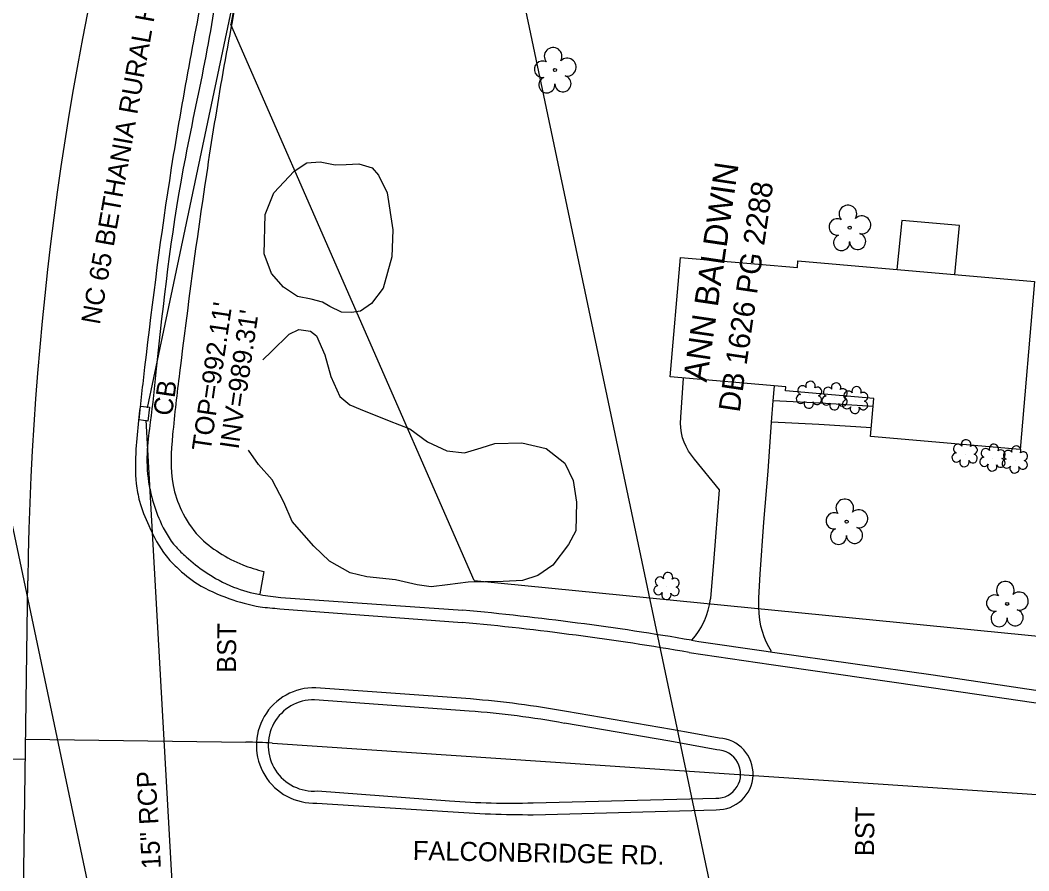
# Model space of a CAD drawing. Extents: x 1611576 to 1617186, y 899279 to 905462.
# Drawn here: x 1616016.9 to 1616229, y 904747.1 to 904926 of the extents above; entities that cross this region are included whole.
import ezdxf

# ---------------------------------------------------------------- set-up
doc = ezdxf.new("R2010")
doc.units = 0
for name, color, linetype in [('Exist Building', 7, 'Continuous'), ('Exist Horizontal Alignment', 7, 'Continuous'), ('Exist Other Culture Area Outline', 7, 'Continuous'), ('Exist Property Deed Book Text', 7, 'Continuous'), ('Exist Property Owner Text', 7, 'Continuous'), ('Exist Right of Way Line', 7, 'Continuous'), ('Exist Roads Curbs', 7, 'Continuous'), ('Exist Roads EOP', 7, 'Continuous'), ('Exist Roads EOP Other', 7, 'Continuous'), ('Exist Roads EOP Text', 7, 'Continuous'), ('Exist Structure Minor Catch Basin', 7, 'Continuous'), ('Exist Structure Minor Catch Basin Text', 7, 'Continuous'), ('Exist Structure Minor Catch Basin Top Elevation', 7, 'Continuous'), ('Exist Structure Minor Pipes RCP 15 Inch', 7, 'Continuous'), ('Exist Structure Minor Pipes RCP 15 Inch Invert', 7, 'Continuous'), ('Exist Structure Minor Pipes RCP 15 Inch Text', 7, 'Continuous'), ('Exist Vegetation Hedge Row', 7, 'Continuous'), ('Exist Vegetation Shrub CELL', 7, 'Continuous'), ('Exist Vegetation Tree CELL', 7, 'Continuous')]:
    doc.layers.add(name, color=color, linetype=linetype)

msp = doc.modelspace()

# ---------------------------------------------------------------- linework, layer by layer
at = {"layer": 'Exist Building'}
msp.add_lwpolyline([(1616180.42, 904875.38), (1616230.17, 904871.09), (1616227.13, 904835.77), (1616195.71, 904838.48), (1616196.4, 904846.46), (1616177.78, 904848.07), (1616177.86, 904848.91), (1616153.54, 904851.01), (1616155.71, 904876.13), (1616180.3, 904874.01)], close=True, dxfattribs=at)
at = {"layer": 'Exist Horizontal Alignment'}
for p, q in [((1616017.4, 904728.08), (1616018.5, 904808.1)), ((1615728.58, 904779.03), (1616017.98, 904770.61)), ((1616018.04, 904774.84), (1616064.37, 904774.2)), ((1616069.91, 904773.98), (1616332.49, 904756.39))]:
    msp.add_line(p, q, dxfattribs=at)
for centre, radius, start, end in [((1616679.54, 904799.06), 661.11, 164.05, 179.21667), ((1616062.94, 904670.04), 104.17, 86.1667, 89.2167)]:
    msp.add_arc(centre, radius, start, end, dxfattribs=at)
at = {"layer": 'Exist Other Culture Area Outline'}
for points in [[(1616213.4, 904872.53), (1616214.36, 904882.87), (1616202.24, 904883.89), (1616201.25, 904873.58)], [(1616196.26, 904844.8), (1616185.07, 904845.51), (1616175.24, 904845.98)], [(1616195.87, 904840.31), (1616184.82, 904841.01), (1616174.87, 904841.49)]]:
    msp.add_lwpolyline(points, dxfattribs=at)
at = {"layer": 'Exist Right of Way Line'}
for p, q in [((1616010.65, 905462.23), (1616993.32, 900797.76)), ((1615887.44, 905426.15), (1616864.55, 900788.06)), ((1616112.34, 904808.16), (1616061.15, 904925.12)), ((1616112.34, 904808.16), (1616334.49, 904786.32))]:
    msp.add_line(p, q, dxfattribs=at)
msp.add_arc((1616679.54, 904799.06), 631.11, 164.05, 168.47781, dxfattribs=at)
at = {"layer": 'Exist Roads Curbs'}
for p, q in [((1616071.71, 904804.64), (1616109.96, 904801.94)), ((1616111.31, 904780.72), (1616078.77, 904783.1)), ((1616153.46, 904774.38), (1616131.33, 904778.15)), ((1616079.39, 904763.93), (1616107.17, 904761.83)), ((1616124.73, 904761.42), (1616163.14, 904762.39))]:
    msp.add_line(p, q, dxfattribs=at)
for points in [[(1616158.03, 904795.62), (1616159.56, 904795.34), (1616173.72, 904793.3), (1616175.09, 904793.15), (1616208.85, 904788.38), (1616236.52, 904784.21), (1616237.78, 904783.93), (1616251.78, 904781.95), (1616253.19, 904781.72), (1616293.9, 904775.98)], [(1616163.34, 904772.57), (1616158.06, 904773.54), (1616153.46, 904774.38)]]:
    msp.add_lwpolyline(points, dxfattribs=at)
for centre, major_axis, ratio, start_param, end_param in [((1616048.53, 904184.43), (-608.22, -151.1), 0.988965, 4.29574, 4.373231), ((1616078.64, 904773.5), (0.61, 9.59), 0.999452, 0.049716, 3.284281), ((1616099.18, 904603.95), (-79.17, 158.63), 0.997635, 5.636596, 5.750692), ((1616163.3, 904767.48), (-0.3, -5.08), 0.997382, 0.027413, 3.192986), ((1616118.91, 904933.58), (153.29, -80.68), 0.992593, 5.125907, 5.227499)]:
    msp.add_ellipse(centre, major_axis=major_axis, ratio=ratio, start_param=start_param, end_param=end_param, dxfattribs=at)
for points in [[(1615991.08, 904820.53), (1615994.5, 904858.52), (1616000.36, 904902.05), (1616010.02, 904946.45), (1616021.47, 904987.52)], [(1616068.63, 904971.87), (1616066.73, 904971.82), (1616065.77, 904970.7), (1616058.7, 904937.22), (1616051.12, 904894.55), (1616045.49, 904852.68), (1616044.25, 904841.5), (1616043.61, 904835.73), (1616043.9, 904828.87), (1616044.56, 904825.73), (1616046.29, 904820.71), (1616049.67, 904815.24), (1616051.77, 904813.18), (1616055.82, 904809.98), (1616061.77, 904806.81), (1616067.37, 904805.22), (1616071.71, 904804.64)]]:
    msp.add_spline(points, degree=3, dxfattribs=at)
at = {"layer": 'Exist Roads EOP'}
for p, q in [((1616071.47, 904802.26), (1616109.83, 904799.38)), ((1616111.59, 904783.27), (1616079.05, 904785.62)), ((1616153.83, 904776.87), (1616131.73, 904780.63)), ((1616079.24, 904761.39), (1616106.79, 904759.59)), ((1616124.76, 904758.94), (1616163.24, 904759.98))]:
    msp.add_line(p, q, dxfattribs=at)
for points in [[(1616157.57, 904793.07), (1616174.81, 904790.54), (1616208.42, 904785.7), (1616236.25, 904781.64), (1616251.68, 904779.31), (1616293.65, 904773.48)], [(1616163.83, 904775.03), (1616158.54, 904776), (1616153.83, 904776.87)]]:
    msp.add_lwpolyline(points, dxfattribs=at)
for centre, major_axis, ratio, start_param, end_param in [((1616045.82, 904162.99), (-616.84, -186.32), 0.991347, 4.247013, 4.321869), ((1616078.67, 904773.5), (-0.14, 12.12), 0.999392, 6.240939, 9.459924), ((1616094.34, 904581.4), (-182.71, -89.43), 0.994558, 4.074285, 4.174348), ((1616163.48, 904767.51), (-0.43, -7.52), 0.997058, 0.02653, 3.151433), ((1616123.02, 905003.54), (209.75, -128.44), 0.992453, 5.192289, 5.265551)]:
    msp.add_ellipse(centre, major_axis=major_axis, ratio=ratio, start_param=start_param, end_param=end_param, dxfattribs=at)
for points in [[(1616069.5, 904996.25), (1616064.75, 904977.29), (1616063.37, 904971.31), (1616056.4, 904937.58), (1616048.66, 904894.94), (1616043.06, 904853.03), (1616041.78, 904841.81), (1616041.23, 904835.81), (1616041.31, 904828.56), (1616041.99, 904824.85), (1616043.91, 904819.74), (1616047.58, 904813.35), (1616049.8, 904810.96), (1616054.2, 904807.49), (1616060.77, 904804.41), (1616067.34, 904802.68), (1616071.47, 904802.26)], [(1615993.4, 904820.32), (1615996.89, 904858.32), (1616002.79, 904901.76), (1616012.43, 904945.8), (1616023.78, 904986.91)]]:
    msp.add_spline(points, degree=3, dxfattribs=at)
at = {"layer": 'Exist Roads EOP Other'}
msp.add_line((1616068.1, 904810.08), (1616067.29, 904805.39), dxfattribs=at)
for points in [[(1616158.13, 904795.66), (1616158.86, 904796.55), (1616159.53, 904797.49), (1616160.14, 904798.47), (1616160.67, 904799.49), (1616160.77, 904799.7), (1616161.21, 904800.81), (1616161.57, 904801.94), (1616161.85, 904803.09), (1616162.06, 904804.25), (1616162.09, 904804.46), (1616162.74, 904811.96), (1616163.9, 904827.23), (1616158.67, 904833.7), (1616158.02, 904834.54), (1616157.43, 904835.42), (1616156.92, 904836.35), (1616156.47, 904837.31), (1616156.14, 904838.19), (1616155.94, 904839.23), (1616155.81, 904840.29), (1616155.76, 904841.35), (1616155.79, 904842.41), (1616155.8, 904842.55), (1616156.33, 904850.77)], [(1616174.88, 904793.23), (1616174.29, 904794.24), (1616173.77, 904795.28), (1616173.32, 904796.36), (1616172.94, 904797.47), (1616172.64, 904798.6), (1616172.64, 904798.61), (1616172.41, 904799.94), (1616172.26, 904801.28), (1616172.19, 904802.63), (1616172.2, 904803.97), (1616172.23, 904804.53), (1616172.48, 904809.49), (1616173.27, 904820.44), (1616174.14, 904831.17), (1616174.87, 904841.49), (1616175.24, 904845.98), (1616175.49, 904849.11)]]:
    msp.add_lwpolyline(points, dxfattribs=at)
for points in [[(1616021.42, 905002.83), (1616008.75, 904959.8), (1615998.16, 904915.65), (1615991.2, 904869.86), (1615987.5, 904833.4)], [(1616069.52, 904963.23), (1616063.54, 904936.31), (1616056.04, 904893.58), (1616050.4, 904851.86), (1616048.94, 904838.8), (1616049.05, 904828.19), (1616050.82, 904822.93), (1616054.48, 904817.48), (1616058.79, 904814.03), (1616063.69, 904811.47), (1616068.1, 904810.08)]]:
    msp.add_spline(points, degree=3, dxfattribs=at)
at = {"layer": 'Exist Structure Minor Catch Basin'}
msp.add_lwpolyline([(1616043.72, 904841.68), (1616041.88, 904841.96), (1616042.19, 904844.83), (1616044.1, 904844.61), (1616043.72, 904841.68)], dxfattribs=at)
at = {"layer": 'Exist Structure Minor Pipes RCP 15 Inch'}
for p, q in [((1616099.57, 905109.44), (1616043.61, 904844.49)), ((1616099.57, 905109.44), (1616043.61, 904844.49)), ((1616043.29, 904841.89), (1616056.83, 904603.55)), ((1616043.29, 904841.89), (1616056.83, 904603.55))]:
    msp.add_line(p, q, dxfattribs=at)
at = {"layer": 'Exist Vegetation Hedge Row'}
for points in [[(1616095.03, 904876.27), (1616093.18, 904869.67), (1616090.79, 904866.42), (1616088.48, 904864.8), (1616086.57, 904864.54), (1616084.45, 904864.6), (1616081.97, 904865.8), (1616080.44, 904866.73), (1616078.08, 904867.34), (1616075.18, 904867.94), (1616072.27, 904869.89), (1616069.73, 904872.77), (1616068.22, 904876.87), (1616068.38, 904885.16), (1616070.23, 904889.73), (1616074.49, 904894.28), (1616077.18, 904896.04), (1616079.98, 904896.23), (1616083.09, 904895.63), (1616085.46, 904895.64), (1616088.12, 904895.78), (1616090.88, 904894.96), (1616092.24, 904893.46), (1616094.05, 904889.69), (1616095.25, 904881.93), (1616095.03, 904876.27)], [(1616067.92, 904854.62), (1616069.72, 904856.32), (1616073.46, 904860), (1616075.46, 904860.95), (1616077.94, 904860.62), (1616079.18, 904859.61), (1616080.98, 904855.64), (1616082.2, 904851.1), (1616084.08, 904846.88), (1616086.2, 904845.12), (1616088.41, 904844.23), (1616094.47, 904841.74)], [(1616094.47, 904841.74), (1616098.85, 904840.05), (1616102.53, 904837.34), (1616106.59, 904835.45), (1616110.29, 904835.02), (1616113.84, 904836.1), (1616116.69, 904837.02), (1616122.39, 904837.13), (1616127.47, 904835.97), (1616131.39, 904832.89), (1616133.15, 904829.21), (1616133.89, 904824.68), (1616133.74, 904818.65), (1616132.16, 904815.74), (1616128.89, 904811.4), (1616125.76, 904809.23), (1616122.48, 904808.19), (1616118.43, 904807.96), (1616114.67, 904807.88), (1616111.09, 904807.84), (1616106.74, 904807.27), (1616103.31, 904806.87), (1616100.35, 904807.26), (1616095.8, 904808.35), (1616089.77, 904808.93), (1616086.28, 904809.78), (1616081.95, 904812.25), (1616078.62, 904815.43), (1616074.11, 904820.59), (1616072.33, 904824.63), (1616069.87, 904829.36), (1616067.01, 904832.61), (1616064.93, 904835.62)]]:
    msp.add_lwpolyline(points, dxfattribs=at)
at = {"layer": 'Exist Vegetation Shrub CELL'}
for p, q in [((1616182.83, 904847.06), (1616182.83, 904847.06)), ((1616188.21, 904846.72), (1616188.21, 904846.72)), ((1616192.51, 904845.95), (1616192.51, 904845.95)), ((1616215.56, 904834.77), (1616215.56, 904834.77)), ((1616221.39, 904833.85), (1616221.39, 904833.85)), ((1616226.1, 904833.45), (1616226.1, 904833.45)), ((1616152.88, 904806.85), (1616152.88, 904806.85))]:
    msp.add_line(p, q, dxfattribs=at)
for centre, radius, start, end in [((1616181.34, 904848.19), 0.968, 35.8908, 245.4216), ((1616183.05, 904849.1), 0.99, 334.8391, 200.4717), ((1616184.5, 904847.93), 0.929, 284.4567, 126.0861), ((1616186.73, 904847.85), 0.968, 35.8908, 245.4216), ((1616188.44, 904848.76), 0.99, 334.8391, 200.4717), ((1616192.74, 904847.99), 0.99, 334.8391, 200.4717), ((1616181.02, 904846.36), 0.955, 95.1099, 327.9534), ((1616184.46, 904846.13), 0.937, 204.9913, 73.4601), ((1616186.41, 904846.02), 0.955, 95.1099, 327.9534), ((1616189.85, 904845.79), 0.937, 204.9913, 73.4601), ((1616189.88, 904847.59), 0.929, 284.4567, 126.0861), ((1616191.03, 904847.07), 0.968, 35.8908, 245.4216), ((1616194.18, 904846.82), 0.929, 284.4567, 126.0861), ((1616182.7, 904845.38), 0.984, 151.2797, 21.387), ((1616188.08, 904845.04), 0.984, 151.2797, 21.387), ((1616190.71, 904845.24), 0.955, 95.1099, 327.9534), ((1616192.38, 904844.26), 0.984, 151.2797, 21.387), ((1616194.15, 904845.02), 0.937, 204.9913, 73.4601), ((1616214.08, 904835.89), 0.968, 35.8908, 245.4216), ((1616215.79, 904836.81), 0.99, 334.8391, 200.4717), ((1616217.23, 904835.63), 0.929, 284.4567, 126.0861), ((1616221.62, 904835.89), 0.99, 334.8391, 200.4717), ((1616226.32, 904835.49), 0.99, 334.8391, 200.4717), ((1616213.76, 904834.06), 0.955, 95.1099, 327.9534), ((1616217.2, 904833.84), 0.937, 204.9913, 73.4601), ((1616219.59, 904833.15), 0.955, 95.1099, 327.9534), ((1616219.91, 904834.98), 0.968, 35.8908, 245.4216), ((1616223.07, 904834.72), 0.929, 284.4567, 126.0861), ((1616224.61, 904834.58), 0.968, 35.8908, 245.4216), ((1616227.77, 904834.32), 0.929, 284.4567, 126.0861), ((1616215.43, 904833.08), 0.984, 151.2797, 21.387), ((1616221.27, 904832.17), 0.984, 151.2797, 21.387), ((1616223.03, 904832.92), 0.937, 204.9913, 73.4601), ((1616224.29, 904832.75), 0.955, 95.1099, 327.9534), ((1616225.97, 904831.77), 0.984, 151.2797, 21.387), ((1616227.73, 904832.52), 0.937, 204.9913, 73.4601), ((1616151.4, 904807.98), 0.968, 35.8908, 245.4216), ((1616153.11, 904808.89), 0.99, 334.8391, 200.4717), ((1616154.56, 904807.72), 0.929, 284.4567, 126.0861), ((1616151.08, 904806.15), 0.955, 95.1099, 327.9534), ((1616154.52, 904805.92), 0.937, 204.9913, 73.4601), ((1616152.76, 904805.17), 0.984, 151.2797, 21.387)]:
    msp.add_arc(centre, radius, start, end, dxfattribs=at)
at = {"layer": 'Exist Vegetation Tree CELL'}
for p, q in [((1616129.34, 904915.55), (1616129.34, 904915.55)), ((1616191.3, 904882.39), (1616191.3, 904882.39)), ((1616190.65, 904820.58), (1616190.65, 904820.58)), ((1616224.41, 904803.27), (1616224.41, 904803.27))]:
    msp.add_line(p, q, dxfattribs=at)
for centre in [(1616129.34, 904915.55), (1616191.3, 904882.39), (1616190.65, 904820.58), (1616224.41, 904803.27)]:
    msp.add_circle(centre, 0.326, dxfattribs=at)
for centre, radius, start, end in [((1616128.95, 904918.42), 1.86, 330.1651, 219.7134), ((1616126.73, 904915.7), 1.73, 62.6636, 279.3457), ((1616131.89, 904916.14), 1.9, 257.1011, 134.1999), ((1616127.63, 904912.43), 1.69, 111.5671, 6.231), ((1616131.01, 904912.65), 1.7, 181.2822, 74.56), ((1616190.92, 904885.26), 1.86, 330.1651, 219.7134), ((1616193.85, 904882.97), 1.9, 257.1011, 134.1999), ((1616188.7, 904882.54), 1.73, 62.6636, 279.3457), ((1616189.6, 904879.26), 1.69, 111.5671, 6.231), ((1616192.98, 904879.49), 1.7, 181.2822, 74.56), ((1616190.27, 904823.45), 1.86, 330.1651, 219.7134), ((1616188.05, 904820.73), 1.73, 62.6636, 279.3457), ((1616193.2, 904821.17), 1.9, 257.1011, 134.1999), ((1616192.33, 904817.68), 1.7, 181.2822, 74.56), ((1616188.95, 904817.46), 1.69, 111.5671, 6.231), ((1616224.03, 904806.14), 1.86, 330.1651, 219.7134), ((1616221.81, 904803.43), 1.73, 62.6636, 279.3457), ((1616226.96, 904803.86), 1.9, 257.1011, 134.1999), ((1616222.71, 904800.15), 1.69, 111.5671, 6.231), ((1616226.08, 904800.37), 1.7, 181.2822, 74.56)]:
    msp.add_arc(centre, radius, start, end, dxfattribs=at)

# ---------------------------------------------------------------- texts
at = {"layer": 'Exist Property Deed Book Text'}
msp.add_text('DB 1626 PG 2288', height=4.5, rotation=81.6333, dxfattribs=at).set_placement((1616168.15, 904843.42))
at = {"layer": 'Exist Property Owner Text'}
msp.add_text('ANN BALDWIN', height=5, rotation=81.6333, dxfattribs=at).set_placement((1616161.22, 904849.77))
at = {"layer": 'Exist Roads EOP Text'}
for s, rotation, p in [('NC 65 BETHANIA RURAL HALL RD.', 79.9045, (1616033.62, 904861.87)), ('BST', 89.2167, (1616062.23, 904788.75)), ('BST', 89.2167, (1616196.4, 904750.19)), ('FALCONBRIDGE RD.', 358.8847, (1616099.42, 904749.44))]:
    msp.add_text(s, height=4, rotation=rotation, dxfattribs=at).set_placement(p)
at = {"layer": 'Exist Structure Minor Catch Basin Text'}
msp.add_text('CB', height=4, rotation=81.6333, dxfattribs=at).set_placement((1616048.77, 904842.65))
at = {"layer": 'Exist Structure Minor Catch Basin Top Elevation'}
msp.add_text("TOP=992.11'", height=4, rotation=81.6333, dxfattribs=at).set_placement((1616056.92, 904835.21))
at = {"layer": 'Exist Structure Minor Pipes RCP 15 Inch Invert'}
msp.add_text("INV=989.31'", height=4, rotation=81.6333, dxfattribs=at).set_placement((1616062.78, 904835.65))
at = {"layer": 'Exist Structure Minor Pipes RCP 15 Inch Text'}
msp.add_text('15" RCP', height=4, rotation=93.2531, dxfattribs=at).set_placement((1616046.49, 904747.64))

doc.saveas('drawing.dxf')
